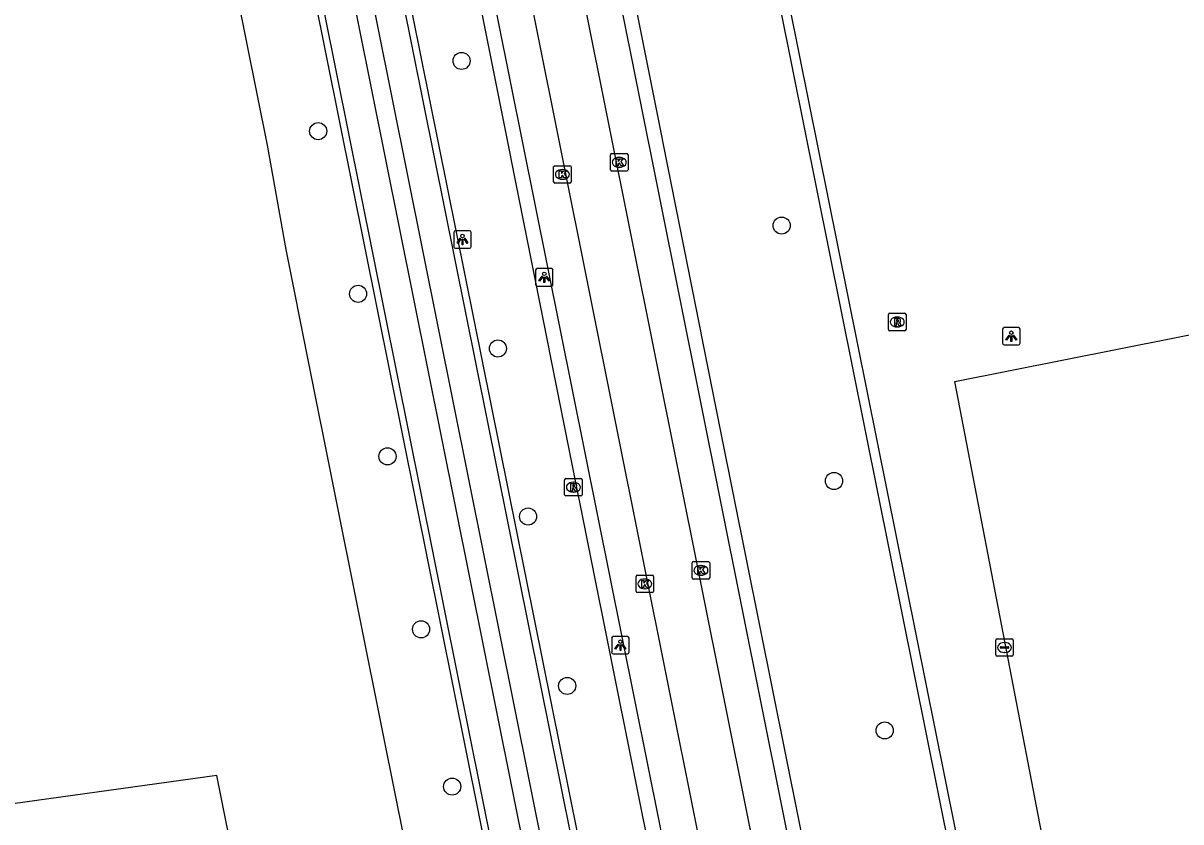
# Model space of a CAD drawing. Extents: x 160203 to 161526, y 379529 to 381797.
# Drawn here: x 160799.8 to 160865.9, y 380392.8 to 380438.4 of the extents above; entities that cross this region are included whole.
import ezdxf

# ---------------------------------------------------------------- set-up
doc = ezdxf.new("R2010")
doc.units = 0
for name, color, linetype in [('IMGEO_Boom', 7, 'Continuous'), ('IMGEO_Grasland_agrarisch', 7, 'Continuous'), ('IMGEO_Groenvoorziening', 7, 'Continuous'), ('IMGEO_Hek', 7, 'Continuous'), ('IMGEO_Kolk', 7, 'Continuous'), ('IMGEO_Lichtpunt', 7, 'Continuous'), ('IMGEO_Loofbos', 7, 'Continuous'), ('IMGEO_Rijbaan_lokaal_gesloten', 7, 'Continuous'), ('IMGEO_Rijbaan_lokaal_open', 7, 'Continuous'), ('IMGEO_Rioolput', 7, 'Continuous'), ('IMGEO_Voetpad_open', 7, 'Continuous'), ('IMGEO_Waterleidingput', 7, 'Continuous')]:
    doc.layers.add(name, color=color, linetype=linetype)

msp = doc.modelspace()

# ---------------------------------------------------------------- linework, layer by layer
at = {"layer": 'IMGEO_Boom'}
for centre in [(160824.806, 380436.28), (160816.613, 380432.265), (160843.092, 380426.873), (160818.893, 380422.971), (160826.881, 380419.85), (160820.577, 380413.686), (160846.083, 380412.28), (160828.604, 380410.248), (160822.492, 380403.806), (160830.836, 380400.572), (160848.977, 380398.029), (160824.267, 380394.82)]:
    msp.add_circle(centre, 0.489, dxfattribs=at)
at = {"layer": 'IMGEO_Grasland_agrarisch'}
msp.add_lwpolyline([(160775.372, 380369.231), (160814.313, 380378.028), (160810.816, 380395.452), (160792.299, 380392.893), (160790.929, 380411.368), (160771.323, 380410.232), (160770.881, 380415.989), (160759.176, 380415.089), (160754.769, 380413.373)], dxfattribs=at)
at = {"layer": 'IMGEO_Groenvoorziening'}
msp.add_lwpolyline([(160953.284, 380437.896), (160966.11, 380373.245), (160865.398, 380353.411), (160852.978, 380417.957), (160953.284, 380437.896)], dxfattribs=at)
at = {"layer": 'IMGEO_Hek'}
msp.add_lwpolyline([(160831.887, 380494.616), (160862.461, 380342.515)], dxfattribs=at)
at = {"layer": 'IMGEO_Kolk'}
for p, q in [((160833.315, 380430.062), (160833.315, 380430.914)), ((160833.39, 380430.988), (160834.242, 380430.988)), ((160833.803, 380430.768), (160833.828, 380430.768)), ((160834.316, 380430.914), (160834.316, 380430.062)), ((160830.066, 380429.368), (160830.066, 380430.22)), ((160830.141, 380430.294), (160830.993, 380430.294)), ((160830.554, 380430.074), (160830.579, 380430.074)), ((160831.067, 380430.22), (160831.067, 380429.368)), ((160834.242, 380429.988), (160833.39, 380429.988)), ((160833.826, 380430.208), (160833.801, 380430.208)), ((160830.993, 380429.294), (160830.141, 380429.294)), ((160830.577, 380429.514), (160830.552, 380429.514)), ((160837.979, 380406.746), (160837.979, 380407.598)), ((160838.054, 380407.672), (160838.906, 380407.672)), ((160838.98, 380407.598), (160838.98, 380406.746)), ((160834.776, 380405.975), (160834.776, 380406.827)), ((160834.851, 380406.901), (160835.703, 380406.901)), ((160835.777, 380406.827), (160835.777, 380405.975)), ((160838.49, 380406.892), (160838.465, 380406.892)), ((160838.467, 380407.452), (160838.492, 380407.452)), ((160835.264, 380406.681), (160835.289, 380406.681)), ((160838.906, 380406.672), (160838.054, 380406.672)), ((160835.703, 380405.901), (160834.851, 380405.901)), ((160835.287, 380406.121), (160835.262, 380406.121))]:
    msp.add_line(p, q, dxfattribs=at)
for points in [[(160833.315, 380430.062), (160833.315, 380430.914)], [(160833.39, 380430.988), (160834.242, 380430.988)], [(160833.636, 380430.688), (160833.759, 380430.688), (160833.759, 380430.537), (160833.889, 380430.688), (160834.053, 380430.688), (160833.907, 380430.537), (160834.06, 380430.288), (160833.908, 380430.288), (160833.823, 380430.452), (160833.759, 380430.385), (160833.759, 380430.288), (160833.636, 380430.288), (160833.636, 380430.688)], [(160834.316, 380430.914), (160834.316, 380430.062)], [(160830.066, 380429.368), (160830.066, 380430.22)], [(160830.141, 380430.294), (160830.993, 380430.294)], [(160830.387, 380429.994), (160830.51, 380429.994), (160830.51, 380429.843), (160830.64, 380429.994), (160830.804, 380429.994), (160830.658, 380429.843), (160830.811, 380429.594), (160830.659, 380429.594), (160830.574, 380429.758), (160830.51, 380429.691), (160830.51, 380429.594), (160830.387, 380429.594), (160830.387, 380429.994)], [(160831.067, 380430.22), (160831.067, 380429.368)], [(160834.242, 380429.988), (160833.39, 380429.988)], [(160830.993, 380429.294), (160830.141, 380429.294)], [(160837.979, 380406.746), (160837.979, 380407.598)], [(160838.054, 380407.672), (160838.906, 380407.672)], [(160838.98, 380407.598), (160838.98, 380406.746)], [(160834.776, 380405.975), (160834.776, 380406.827)], [(160834.851, 380406.901), (160835.703, 380406.901)], [(160835.777, 380406.827), (160835.777, 380405.975)], [(160838.3, 380407.372), (160838.423, 380407.372), (160838.423, 380407.221), (160838.553, 380407.372), (160838.717, 380407.372), (160838.571, 380407.221), (160838.724, 380406.972), (160838.572, 380406.972), (160838.487, 380407.136), (160838.423, 380407.069), (160838.423, 380406.972), (160838.3, 380406.972), (160838.3, 380407.372)], [(160835.097, 380406.601), (160835.22, 380406.601), (160835.22, 380406.45), (160835.35, 380406.601), (160835.514, 380406.601), (160835.368, 380406.45), (160835.521, 380406.201), (160835.369, 380406.201), (160835.284, 380406.365), (160835.22, 380406.298), (160835.22, 380406.201), (160835.097, 380406.201), (160835.097, 380406.601)], [(160838.906, 380406.672), (160838.054, 380406.672)], [(160835.703, 380405.901), (160834.851, 380405.901)]]:
    msp.add_lwpolyline(points, dxfattribs=at)
for centre, start, end in [((160833.392, 380430.912), 91.55205, 178.44795), ((160833.392, 380430.912), 91.55205, 178.44795), ((160834.24, 380430.912), 1.55205, 88.44795), ((160834.24, 380430.912), 1.55205, 88.44795), ((160830.143, 380430.218), 91.55205, 178.44795), ((160830.143, 380430.218), 91.55205, 178.44795), ((160830.991, 380430.218), 1.55205, 88.44795), ((160830.991, 380430.218), 1.55205, 88.44795), ((160833.392, 380430.064), 181.55205, 268.44795), ((160833.392, 380430.064), 181.55205, 268.44795), ((160834.24, 380430.064), 271.55205, 358.44795), ((160834.24, 380430.064), 271.55205, 358.44795), ((160830.143, 380429.37), 181.55205, 268.44795), ((160830.143, 380429.37), 181.55205, 268.44795), ((160830.991, 380429.37), 271.55205, 358.44795), ((160830.991, 380429.37), 271.55205, 358.44795), ((160838.056, 380407.596), 91.55205, 178.44795), ((160838.056, 380407.596), 91.55205, 178.44795), ((160838.904, 380407.596), 1.55205, 88.44795), ((160838.904, 380407.596), 1.55205, 88.44795), ((160834.853, 380406.825), 91.55205, 178.44795), ((160834.853, 380406.825), 91.55205, 178.44795), ((160835.701, 380406.825), 1.55205, 88.44795), ((160835.701, 380406.825), 1.55205, 88.44795), ((160838.056, 380406.748), 181.55205, 268.44795), ((160838.056, 380406.748), 181.55205, 268.44795), ((160838.904, 380406.748), 271.55205, 358.44795), ((160838.904, 380406.748), 271.55205, 358.44795), ((160834.853, 380405.977), 181.55205, 268.44795), ((160834.853, 380405.977), 181.55205, 268.44795), ((160835.701, 380405.977), 271.55205, 358.44795), ((160835.701, 380405.977), 271.55205, 358.44795)]:
    msp.add_arc(centre, 0.0765, start, end, dxfattribs=at)
for centre, major_axis, ratio, start_param, end_param in [((160833.802, 380430.488), (-0.387, 0.002), 0.722429, 4.712389, 7.853982), ((160833.827, 380430.488), (-0.39, 0.002), 0.717154, 1.570796, 4.712389), ((160830.553, 380429.794), (-0.387, 0.002), 0.722429, 4.712389, 7.853982), ((160830.578, 380429.794), (-0.39, 0.002), 0.717154, 1.570796, 4.712389), ((160838.466, 380407.172), (-0.387, 0.002), 0.722429, 4.712389, 7.853982), ((160838.491, 380407.172), (-0.39, 0.002), 0.717154, 1.570796, 4.712389), ((160835.263, 380406.401), (-0.387, 0.002), 0.722429, 4.712389, 7.853982), ((160835.288, 380406.401), (-0.39, 0.002), 0.717154, 1.570796, 4.712389)]:
    msp.add_ellipse(centre, major_axis=major_axis, ratio=ratio, start_param=start_param, end_param=end_param, dxfattribs=at)
at = {"layer": 'IMGEO_Lichtpunt'}
for p, q in [((160824.36, 380426.482), (160824.36, 380425.675)), ((160824.36, 380426.482), (160824.36, 380425.675)), ((160825.262, 380426.577), (160824.454, 380426.577)), ((160825.262, 380426.577), (160824.454, 380426.577)), ((160825.356, 380425.675), (160825.356, 380426.482)), ((160825.356, 380425.675), (160825.356, 380426.482)), ((160824.454, 380425.581), (160825.262, 380425.581)), ((160824.454, 380425.581), (160825.262, 380425.581)), ((160829.033, 380424.317), (160829.033, 380423.51)), ((160829.033, 380424.317), (160829.033, 380423.51)), ((160829.935, 380424.412), (160829.127, 380424.412)), ((160829.935, 380424.412), (160829.127, 380424.412)), ((160830.029, 380423.51), (160830.029, 380424.317)), ((160830.029, 380423.51), (160830.029, 380424.317)), ((160829.127, 380423.416), (160829.935, 380423.416)), ((160829.127, 380423.416), (160829.935, 380423.416)), ((160855.714, 380420.953), (160855.714, 380420.146)), ((160855.714, 380420.953), (160855.714, 380420.146)), ((160856.616, 380421.048), (160855.808, 380421.048)), ((160856.616, 380421.048), (160855.808, 380421.048)), ((160856.71, 380420.146), (160856.71, 380420.953)), ((160856.71, 380420.146), (160856.71, 380420.953)), ((160855.808, 380420.052), (160856.616, 380420.052)), ((160855.808, 380420.052), (160856.616, 380420.052)), ((160833.381, 380403.299), (160833.381, 380402.492)), ((160833.381, 380403.299), (160833.381, 380402.492)), ((160834.283, 380403.394), (160833.475, 380403.394)), ((160834.283, 380403.394), (160833.475, 380403.394)), ((160834.377, 380402.492), (160834.377, 380403.299)), ((160834.377, 380402.492), (160834.377, 380403.299)), ((160833.475, 380402.398), (160834.283, 380402.398)), ((160833.475, 380402.398), (160834.283, 380402.398))]:
    msp.add_line(p, q, dxfattribs=at)
for points in [[(160824.734, 380426.146), (160824.773, 380426.118), (160824.585, 380425.856), (160824.547, 380425.883), (160824.734, 380426.146)], [(160824.836, 380426.098), (160824.883, 380426.098), (160824.883, 380425.776), (160824.836, 380425.776), (160824.836, 380426.098)], [(160824.946, 380426.118), (160824.984, 380426.145), (160825.171, 380425.883), (160825.132, 380425.855), (160824.946, 380426.118)], [(160829.407, 380423.981), (160829.446, 380423.953), (160829.258, 380423.691), (160829.22, 380423.718), (160829.407, 380423.981)], [(160829.509, 380423.933), (160829.556, 380423.933), (160829.556, 380423.611), (160829.509, 380423.611), (160829.509, 380423.933)], [(160829.619, 380423.953), (160829.657, 380423.98), (160829.844, 380423.718), (160829.805, 380423.69), (160829.619, 380423.953)], [(160856.088, 380420.617), (160856.127, 380420.589), (160855.939, 380420.327), (160855.901, 380420.354), (160856.088, 380420.617)], [(160856.19, 380420.569), (160856.237, 380420.569), (160856.237, 380420.247), (160856.19, 380420.247), (160856.19, 380420.569)], [(160856.3, 380420.589), (160856.338, 380420.616), (160856.525, 380420.354), (160856.486, 380420.326), (160856.3, 380420.589)], [(160833.755, 380402.963), (160833.794, 380402.935), (160833.606, 380402.673), (160833.568, 380402.7), (160833.755, 380402.963)], [(160833.857, 380402.915), (160833.904, 380402.915), (160833.904, 380402.593), (160833.857, 380402.593), (160833.857, 380402.915)], [(160833.967, 380402.935), (160834.005, 380402.962), (160834.192, 380402.7), (160834.153, 380402.672), (160833.967, 380402.935)]]:
    msp.add_lwpolyline(points, dxfattribs=at)
for centre in [(160824.859, 380426.28), (160829.532, 380424.115), (160856.213, 380420.751), (160833.88, 380403.097)]:
    msp.add_circle(centre, 0.0994, dxfattribs=at)
for centre, start, end in [((160824.454, 380426.482), 90, 180), ((160824.454, 380426.482), 90, 180), ((160825.262, 380426.482), 0, 90), ((160825.262, 380426.482), 0, 90), ((160824.454, 380425.675), 180, 270), ((160824.454, 380425.675), 180, 270), ((160825.262, 380425.675), 270, 0), ((160825.262, 380425.675), 270, 360), ((160829.127, 380424.317), 90, 180), ((160829.127, 380424.317), 90, 180), ((160829.935, 380424.317), 0, 90), ((160829.935, 380424.317), 0, 90), ((160829.127, 380423.51), 180, 270), ((160829.127, 380423.51), 180, 270), ((160829.935, 380423.51), 270, 0), ((160829.935, 380423.51), 270, 360), ((160855.808, 380420.953), 90, 180), ((160855.808, 380420.953), 90, 180), ((160856.616, 380420.953), 0, 90), ((160856.616, 380420.953), 0, 90), ((160855.808, 380420.146), 180, 270), ((160855.808, 380420.146), 180, 270), ((160856.616, 380420.146), 270, 0), ((160856.616, 380420.146), 270, 360), ((160833.475, 380403.299), 90, 180), ((160833.475, 380403.299), 90, 180), ((160834.283, 380403.299), 0, 90), ((160834.283, 380403.299), 0, 90), ((160833.475, 380402.492), 180, 270), ((160833.475, 380402.492), 180, 270), ((160834.283, 380402.492), 270, 0), ((160834.283, 380402.492), 270, 360)]:
    msp.add_arc(centre, 0.0946, start, end, dxfattribs=at)
at = {"layer": 'IMGEO_Loofbos'}
for points in [[(160863.045, 380342.63), (160833.499, 380489.33), (160833.56, 380489.783), (160833.852, 380490.316), (160834.2, 380490.611), (160834.638, 380490.788), (160879.901, 380499.518), (160902.101, 380503.8), (160944.615, 380512.001), (160946.869, 380502.452)], [(160831.887, 380494.616), (160862.461, 380342.515)], [(160826.408, 380365.955), (160825.615, 380371.544), (160820.389, 380397.556), (160816.06, 380419.106), (160814.776, 380425.496), (160813.712, 380431.457), (160802.128, 380489.092), (160796.963, 380489.418)]]:
    msp.add_lwpolyline(points, dxfattribs=at)
at = {"layer": 'IMGEO_Rijbaan_lokaal_gesloten'}
for points in [[(160814.424, 380511.244), (160818.287, 380491.97), (160848.829, 380339.603)], [(160851.769, 380340.218), (160821.234, 380492.423), (160817.512, 380510.978)], [(160807.391, 380496.064), (160807.806, 380496.157), (160808.357, 380496.254), (160809.488, 380490.62), (160847.878, 380299.47), (160857.878, 380249.092), (160856.862, 380248.916)], [(160856.862, 380248.916), (160846.915, 380299.112), (160808.457, 380490.462), (160808.139, 380492.044), (160807.391, 380496.064)], [(160841.352, 380340.899), (160811.161, 380490.877), (160810.731, 380493.012), (160810.646, 380493.434)], [(160806.108, 380492.099), (160806.281, 380492.144), (160806.674, 380490.188), (160845.136, 380298.897), (160858.94, 380229.148), (160865.008, 380198.49)]]:
    msp.add_lwpolyline(points, dxfattribs=at)
at = {"layer": 'IMGEO_Rijbaan_lokaal_open'}
for points in [[(160841.352, 380340.899), (160841.726, 380341.019), (160841.379, 380342.789), (160814.089, 380478.303), (160811.026, 380493.513)], [(160806.108, 380492.099), (160805.945, 380492.03), (160806.217, 380490.57), (160844.613, 380299.608), (160849.881, 380272.972)]]:
    msp.add_lwpolyline(points, dxfattribs=at)
at = {"layer": 'IMGEO_Rioolput'}
for p, q in [((160849.195, 380420.938), (160849.195, 380421.79)), ((160849.27, 380421.864), (160850.122, 380421.864)), ((160849.683, 380421.644), (160849.708, 380421.644)), ((160850.196, 380421.79), (160850.196, 380420.938)), ((160850.122, 380420.864), (160849.27, 380420.864)), ((160849.706, 380421.084), (160849.681, 380421.084)), ((160830.693, 380411.498), (160830.693, 380412.35)), ((160830.768, 380412.424), (160831.62, 380412.424)), ((160831.181, 380412.204), (160831.206, 380412.204)), ((160831.694, 380412.35), (160831.694, 380411.498)), ((160831.62, 380411.424), (160830.768, 380411.424)), ((160831.204, 380411.644), (160831.179, 380411.644))]:
    msp.add_line(p, q, dxfattribs=at)
for points in [[(160849.195, 380420.938), (160849.195, 380421.79)], [(160849.27, 380421.864), (160850.122, 380421.864)], [(160849.784, 380421.562), (160849.532, 380421.564), (160849.532, 380421.164)], [(160849.71, 380421.483), (160849.656, 380421.483), (160849.656, 380421.402)], [(160849.656, 380421.402), (160849.708, 380421.402)], [(160850.196, 380421.79), (160850.196, 380420.938)], [(160850.122, 380420.864), (160849.27, 380420.864)], [(160849.532, 380421.164), (160849.656, 380421.164), (160849.656, 380421.326), (160849.667, 380421.326)], [(160849.714, 380421.297), (160849.785, 380421.164), (160849.925, 380421.164), (160849.86, 380421.29)], [(160830.693, 380411.498), (160830.693, 380412.35)], [(160830.768, 380412.424), (160831.62, 380412.424)], [(160831.282, 380412.122), (160831.03, 380412.124), (160831.03, 380411.724)], [(160831.694, 380412.35), (160831.694, 380411.498)], [(160831.62, 380411.424), (160830.768, 380411.424)], [(160831.03, 380411.724), (160831.154, 380411.724), (160831.154, 380411.886), (160831.165, 380411.886)], [(160831.208, 380412.043), (160831.154, 380412.043), (160831.154, 380411.962)], [(160831.154, 380411.962), (160831.206, 380411.962)], [(160831.212, 380411.857), (160831.283, 380411.724), (160831.423, 380411.724), (160831.358, 380411.85)]]:
    msp.add_lwpolyline(points, dxfattribs=at)
for centre, radius, start, end in [((160849.272, 380421.788), 0.0765, 91.55205, 178.44795), ((160849.272, 380421.788), 0.0765, 91.55205, 178.44795), ((160849.692, 380421.591), 0.19, 274.7715, 282.96867), ((160849.716, 380421.387), 0.0964, 77.00612, 93.18647), ((160849.73, 380421.444), 0.0378, 276.66336, 79.67722), ((160849.783, 380421.452), 0.109, 350.36119, 89.41601), ((160849.781, 380421.452), 0.112, 277.58423, 350.98172), ((160849.765, 380421.237), 0.108, 29.51342, 73.79051), ((160850.12, 380421.788), 0.0765, 1.55205, 88.44795), ((160850.12, 380421.788), 0.0765, 1.55205, 88.44795), ((160849.272, 380420.94), 0.0765, 181.55205, 268.44795), ((160849.272, 380420.94), 0.0765, 181.55205, 268.44795), ((160849.666, 380421.273), 0.0533, 26.02933, 88.69889), ((160850.12, 380420.94), 0.0765, 271.55205, 358.44795), ((160850.12, 380420.94), 0.0765, 271.55205, 358.44795), ((160830.77, 380412.348), 0.0765, 91.55205, 178.44795), ((160830.77, 380412.348), 0.0765, 91.55205, 178.44795), ((160831.281, 380412.012), 0.109, 350.36119, 89.41601), ((160831.618, 380412.348), 0.0765, 1.55205, 88.44795), ((160831.618, 380412.348), 0.0765, 1.55205, 88.44795), ((160830.77, 380411.5), 0.0765, 181.55205, 268.44795), ((160830.77, 380411.5), 0.0765, 181.55205, 268.44795), ((160831.164, 380411.833), 0.0533, 26.02933, 88.69889), ((160831.19, 380412.151), 0.19, 274.7715, 282.96867), ((160831.214, 380411.947), 0.0964, 77.00612, 93.18647), ((160831.228, 380412.004), 0.0378, 276.66336, 79.67722), ((160831.279, 380412.012), 0.112, 277.58423, 350.98172), ((160831.263, 380411.797), 0.108, 29.51342, 73.79051), ((160831.618, 380411.5), 0.0765, 271.55205, 358.44795), ((160831.618, 380411.5), 0.0765, 271.55205, 358.44795)]:
    msp.add_arc(centre, radius, start, end, dxfattribs=at)
for centre, major_axis, ratio, start_param, end_param in [((160849.682, 380421.364), (-0.387, 0.002), 0.722429, 4.712389, 7.853982), ((160849.707, 380421.364), (-0.39, 0.002), 0.717154, 1.570796, 4.712389), ((160831.18, 380411.924), (-0.387, 0.002), 0.722429, 4.712389, 7.853982), ((160831.205, 380411.924), (-0.39, 0.002), 0.717154, 1.570796, 4.712389)]:
    msp.add_ellipse(centre, major_axis=major_axis, ratio=ratio, start_param=start_param, end_param=end_param, dxfattribs=at)
at = {"layer": 'IMGEO_Voetpad_open'}
for points in [[(160819.469, 380511.448), (160823.223, 380492.728), (160853.643, 380341.04)], [(160846.061, 380339.046), (160841.959, 380359.232), (160830.916, 380414.289), (160819.918, 380469.339), (160814.915, 380494.379)], [(160846.771, 380339.726), (160816.238, 380491.656), (160815.85, 380493.584), (160815.874, 380493.74)], [(160854.574, 380340.734), (160839.604, 380415.212), (160824.092, 380492.861)]]:
    msp.add_lwpolyline(points, dxfattribs=at)
at = {"layer": 'IMGEO_Waterleidingput'}
for p, q in [((160855.323, 380402.342), (160855.323, 380403.194)), ((160855.398, 380403.268), (160856.25, 380403.268)), ((160855.811, 380403.048), (160855.836, 380403.048)), ((160856.324, 380403.194), (160856.324, 380402.342)), ((160856.25, 380402.268), (160855.398, 380402.268)), ((160855.582, 380402.762), (160855.582, 380402.774)), ((160856.02, 380402.725), (160855.622, 380402.725)), ((160855.625, 380402.811), (160856.023, 380402.811)), ((160855.834, 380402.488), (160855.809, 380402.488)), ((160856.066, 380402.774), (160856.066, 380402.762))]:
    msp.add_line(p, q, dxfattribs=at)
for points in [[(160855.323, 380402.342), (160855.323, 380403.194)], [(160855.398, 380403.268), (160856.25, 380403.268)], [(160856.324, 380403.194), (160856.324, 380402.342)], [(160856.25, 380402.268), (160855.398, 380402.268)]]:
    msp.add_lwpolyline(points, dxfattribs=at)
for centre, radius, start, end in [((160855.4, 380403.192), 0.0765, 91.55205, 178.44795), ((160855.4, 380403.192), 0.0765, 91.55205, 178.44795), ((160856.248, 380403.192), 0.0765, 1.55205, 88.44795), ((160856.248, 380403.192), 0.0765, 1.55205, 88.44795), ((160855.4, 380402.344), 0.0765, 181.55205, 268.44795), ((160855.4, 380402.344), 0.0765, 181.55205, 268.44795), ((160855.622, 380402.771), 0.0403, 85.87752, 175.75265), ((160855.619, 380402.761), 0.0366, 178.93798, 274.71019), ((160856.023, 380402.768), 0.043, 264.86636, 352.45326), ((160856.027, 380402.773), 0.0386, 1.73085, 96.63898), ((160856.248, 380402.344), 0.0765, 271.55205, 358.44795), ((160856.248, 380402.344), 0.0765, 271.55205, 358.44795)]:
    msp.add_arc(centre, radius, start, end, dxfattribs=at)
for centre, major_axis, ratio, start_param, end_param in [((160855.81, 380402.768), (-0.387, 0.002), 0.722429, 4.712389, 7.853982), ((160855.835, 380402.768), (-0.39, 0.002), 0.717154, 1.570796, 4.712389)]:
    msp.add_ellipse(centre, major_axis=major_axis, ratio=ratio, start_param=start_param, end_param=end_param, dxfattribs=at)

doc.saveas('drawing.dxf')
